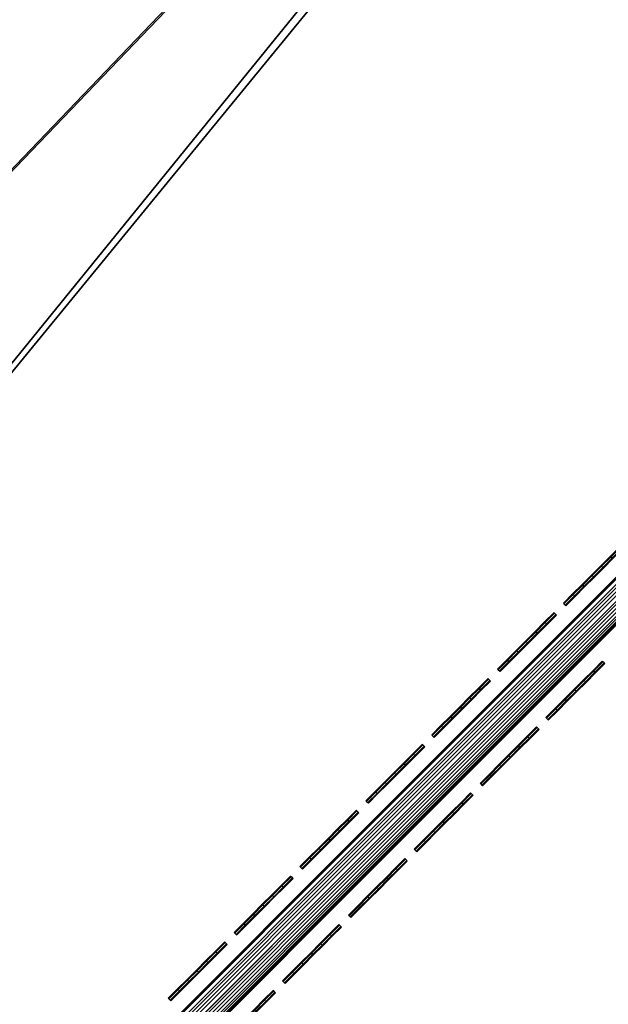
# Model space of a CAD drawing. Header units: inches. Extents: x 0 to 63.6, y -63.6 to 0.
# Tile 442 of 475: x 39.7 to 41.4, y -23.4 to -20.5. Entities that reach past the tile are written whole.
import ezdxf

# ---------------------------------------------------------------- set-up
doc = ezdxf.new("R2010")
doc.units = ezdxf.units.IN
doc.header["$LTSCALE"] = 0.03937
doc.header["$MEASUREMENT"] = 0
for name, color, linetype in [('A-FURN-3-ST', 151, 'Continuous'), ('A-FURN-3-ST-SEAM', 250, 'Continuous'), ('A-FURN-3-STITCH', 15, 'Continuous')]:
    doc.layers.add(name, color=color, linetype=linetype)

msp = doc.modelspace()

# ---------------------------------------------------------------- meshes
at = {"layer": 'A-FURN-3-ST'}
mesh = msp.add_polyface(dxfattribs=at)
corners = [(47.2494, -22.6677, 18), (45.7647, -21.0157, 18), (30.2851, -35.8696, 18), (29.0547, -34.5849, 18), (44.2222, -19.4174, 18), (42.6239, -17.875, 18), (27.77, -33.3546, 18), (40.9719, -16.3902, 18), (26.4332, -32.181, 18), (39.2682, -14.9651, 18), (25.0468, -31.0664, 18), (37.515, -13.6013, 18), (23.6135, -30.0129, 18), (35.7144, -12.3007, 18), (22.136, -29.0223, 18), (33.8688, -11.0648, 18), (42.5956, -16.3574, 5.5), (41.6674, -15.5877, 5.3087), (40.9281, -14.9068, 5.5), (39.9347, -14.1383, 5.3087), (39.2112, -13.515, 5.5), (38.1515, -12.7513, 5.3087), (37.447, -12.1836, 5.5), (41.5964, -15.6696, 5.1464), (39.8666, -14.2227, 5.1464), (38.0865, -12.8381, 5.1464), (36.0566, -11.8078, 5), (37.9893, -12.9679, 5.0381), (37.8745, -13.121, 5), (39.7648, -14.3489, 5.0381), (39.6447, -14.4979, 5), (41.4902, -15.7922, 5.0381), (41.3648, -15.9368, 5), (42.5956, -16.3574, 16.9), (40.9281, -14.9068, 16.9), (39.2112, -13.515, 16.9), (37.447, -12.1836, 16.9), (42.8179, -17.6666, 17.9625), (41.1584, -16.1751, 17.9625), (39.4469, -14.7434, 17.9625), (37.6857, -13.3735, 17.9625), (41.6678, -15.5873, 17.1847), (39.9351, -14.1379, 17.1847), (39.8661, -14.2234, 17.45), (41.5959, -15.6704, 17.45), (39.7564, -14.3596, 17.6778), (41.4814, -15.8025, 17.6778), (39.6134, -14.5369, 17.8526), (41.3322, -15.9746, 17.8526), (38.1519, -12.7509, 17.1847), (38.0861, -12.8389, 17.45), (37.9813, -12.9788, 17.6778), (37.8447, -13.1611, 17.8526), (36.0283, -11.8491, 17.8526), (35.8769, -12.0669, 17.9625), (49.1417, -23.9949, 5), (28.6305, -35.0091, 5), (47.7028, -22.2748, 5), (46.2038, -20.6068, 5), (44.6464, -18.9932, 5), (43.0328, -17.4358, 5), (27.3646, -33.7969, 5), (26.0475, -32.6406, 5), (24.6816, -31.5424, 5), (23.2694, -30.5044, 5), (21.8136, -29.5284, 5), (34.1932, -10.5601, 5)]
mesh.append_faces([[corners[k] for k in face] for face in [(0, 1, 2), (3, 1, 4), (3, 4, 5), (3, 5, 6), (6, 5, 7), (6, 7, 8), (8, 7, 9), (8, 9, 10), (10, 9, 11), (12, 11, 13), (14, 13, 15), (16, 17, 18), (18, 17, 19), (18, 19, 20), (20, 19, 21), (20, 21, 22), (17, 23, 24, 19), (19, 24, 25, 21), (26, 27, 28), (28, 27, 29), (28, 29, 30), (30, 29, 31), (30, 31, 32), (23, 31, 29, 24), (24, 29, 27, 25), (33, 18, 34), (34, 18, 20), (34, 20, 35), (35, 20, 22), (35, 22, 36), (7, 37, 38), (7, 38, 9), (9, 38, 39), (9, 39, 11), (11, 39, 40), (11, 40, 13), (33, 34, 41), (41, 34, 42), (41, 42, 43, 44), (44, 43, 45, 46), (46, 45, 47, 48), (48, 47, 39, 38), (34, 35, 42), (42, 35, 49), (42, 49, 50, 43), (43, 50, 51, 45), (45, 51, 52, 47), (47, 52, 40, 39), (35, 36, 49), (52, 53, 54, 40), (55, 56, 57), (57, 56, 58), (58, 56, 59), (59, 56, 60), (60, 61, 32), (32, 61, 62), (32, 62, 30), (30, 62, 63), (30, 63, 28), (28, 64, 26), (26, 65, 66)]])
mesh = msp.add_polyface(dxfattribs=at)
corners = [(48.7328, -22.7115, 5.5), (48.0519, -21.9722, 5.3087), (47.2822, -21.044, 5.5), (46.5418, -20.292, 5.3087), (45.7746, -19.4278, 5.5), (44.9731, -18.6665, 5.3087), (44.2118, -17.865, 5.5), (43.3476, -17.0978, 5.3087), (42.5956, -16.3574, 5.5), (41.6674, -15.5877, 5.3087), (47.97, -22.0432, 5.1464), (46.4625, -20.3659, 5.1464), (44.8964, -18.7432, 5.1464), (43.2737, -17.1771, 5.1464), (41.5964, -15.6696, 5.1464), (41.3648, -15.9368, 5), (41.4902, -15.7922, 5.0381), (43.1632, -17.2958, 5.0381), (43.0328, -17.4358, 5), (44.7817, -18.8579, 5.0381), (44.6464, -18.9932, 5), (46.2038, -20.6068, 5), (46.3438, -20.4764, 5.0381), (47.7028, -22.2748, 5), (47.8474, -22.1494, 5.0381), (48.7328, -22.7115, 16.9), (47.2822, -21.044, 16.9), (45.7746, -19.4278, 16.9), (44.2118, -17.865, 16.9), (42.5956, -16.3574, 16.9), (40.9281, -14.9068, 5.5), (47.2494, -22.6677, 18), (45.973, -20.8217, 17.9625), (45.7647, -21.0157, 18), (44.4235, -19.2161, 17.9625), (44.2222, -19.4174, 18), (42.6239, -17.875, 18), (42.8179, -17.6666, 17.9625), (40.9719, -16.3902, 18), (48.0523, -21.9718, 17.1847), (46.5423, -20.2916, 17.1847), (46.4618, -20.3665, 17.45), (47.9693, -22.0438, 17.45), (46.3339, -20.4856, 17.6778), (47.8371, -22.1582, 17.6778), (46.1672, -20.6409, 17.8526), (47.665, -22.3075, 17.8526), (47.4645, -22.4812, 17.9625), (44.9735, -18.6661, 17.1847), (44.8958, -18.7438, 17.45), (44.7722, -18.8674, 17.6778), (44.6111, -19.0285, 17.8526), (43.348, -17.0973, 17.1847), (43.2731, -17.1778, 17.45), (43.154, -17.3057, 17.6778), (42.9987, -17.4724, 17.8526), (41.6678, -15.5873, 17.1847), (41.5959, -15.6704, 17.45), (41.4814, -15.8025, 17.6778), (41.3322, -15.9746, 17.8526), (41.1584, -16.1751, 17.9625)]
mesh.append_faces([[corners[k] for k in face] for face in [(0, 1, 2), (2, 1, 3), (2, 3, 4), (4, 3, 5), (4, 5, 6), (6, 5, 7), (6, 7, 8), (8, 7, 9), (1, 10, 11, 3), (3, 11, 12, 5), (5, 12, 13, 7), (7, 13, 14, 9), (15, 16, 17), (15, 17, 18), (18, 17, 19), (18, 19, 20), (20, 19, 21), (21, 19, 22), (21, 22, 23), (23, 22, 24), (10, 24, 22, 11), (11, 22, 19, 12), (12, 19, 17, 13), (13, 17, 16, 14), (25, 2, 26), (26, 2, 4), (26, 4, 27), (27, 4, 6), (27, 6, 28), (28, 6, 8), (28, 8, 29), (29, 8, 30), (31, 32, 33), (33, 32, 34), (33, 34, 35), (35, 34, 36), (36, 34, 37), (36, 37, 38), (25, 26, 39), (39, 26, 40), (39, 40, 41, 42), (42, 41, 43, 44), (44, 43, 45, 46), (46, 45, 32, 47), (26, 27, 40), (40, 27, 48), (40, 48, 49, 41), (41, 49, 50, 43), (43, 50, 51, 45), (45, 51, 34, 32), (27, 28, 48), (48, 28, 52), (48, 52, 53, 49), (49, 53, 54, 50), (50, 54, 55, 51), (51, 55, 37, 34), (28, 29, 52), (52, 29, 56), (52, 56, 57, 53), (53, 57, 58, 54), (54, 58, 59, 55), (55, 59, 60, 37)]])
mesh = msp.add_polyface(dxfattribs=at)
corners = [(34.1112, -41.826, 5), (33.95, -41.9291, 5.0381), (33.1353, -40.3702, 5), (32.9787, -40.4802, 5.0381), (32.0972, -38.9581, 5), (31.9455, -39.0747, 5.0381), (30.999, -37.5921, 5), (30.8525, -37.7152, 5.0381), (29.8427, -36.275, 5), (30.101, -37.3129, 5.5), (30.6453, -37.8893, 5.3087), (31.243, -38.6788, 5.5), (31.731, -39.2396, 5.3087), (32.323, -40.0941, 5.5), (32.7572, -40.6357, 5.3087), (33.339, -41.5562, 5.5), (33.7221, -42.0749, 5.3087), (33.8134, -42.0165, 5.1464), (32.8459, -40.5734, 5.1464), (31.8169, -39.1736, 5.1464), (30.7283, -37.8196, 5.1464), (34.2889, -43.062, 16.9), (33.339, -41.5562, 16.9), (32.323, -40.0941, 16.9), (31.243, -38.6788, 16.9), (30.101, -37.3129, 16.9), (34.3774, -41.657, 17.9625), (34.6173, -41.5036, 18), (33.3937, -40.1897, 17.9625), (33.6267, -40.0261, 18), (32.3475, -38.7663, 17.9625), (32.5732, -38.5928, 18), (31.2406, -37.3896, 17.9625), (31.4586, -37.2064, 18), (30.0752, -36.062, 17.9625), (30.2851, -35.8696, 18), (29.8797, -36.2413, 17.8526), (31.0375, -37.5603, 17.8526), (32.1372, -38.9281, 17.8526), (33.1766, -40.3422, 17.8526), (34.1539, -41.7999, 17.8526), (29.7118, -36.3953, 17.6778), (30.8631, -37.7068, 17.6778), (31.9566, -39.0669, 17.6778), (32.9902, -40.4731, 17.6778), (33.962, -41.9227, 17.6778), (30.6451, -37.89, 17.1847), (31.7309, -39.2405, 17.1847), (32.7572, -40.6367, 17.1847), (33.7221, -42.076, 17.1847), (33.8147, -42.0168, 17.45), (32.8471, -40.5736, 17.45), (31.818, -39.1735, 17.45), (30.7293, -37.8193, 17.45), (56.8407, -37.5564, 18), (45.7647, -21.0157, 18), (29.0547, -34.5849, 18), (58.2854, -39.3617, 5), (57.3865, -37.3071, 5), (56.4152, -35.2858, 5), (28.6305, -35.0091, 5), (43.0328, -17.4358, 5), (27.3646, -33.7969, 5)]
mesh.append_faces([[corners[k] for k in face] for face in [(0, 1, 2), (2, 1, 3), (2, 3, 4), (4, 3, 5), (4, 5, 6), (6, 5, 7), (6, 7, 8), (9, 10, 11), (11, 10, 12), (11, 12, 13), (13, 12, 14), (13, 14, 15), (15, 14, 16), (17, 16, 14, 18), (18, 14, 12, 19), (19, 12, 10, 20), (1, 17, 18, 3), (3, 18, 19, 5), (5, 19, 20, 7), (15, 21, 22), (15, 22, 13), (13, 22, 23), (13, 23, 11), (11, 23, 24), (11, 24, 9), (9, 24, 25), (26, 27, 28), (28, 27, 29), (28, 29, 30), (30, 29, 31), (30, 31, 32), (32, 31, 33), (32, 33, 34), (34, 33, 35), (34, 36, 37, 32), (32, 37, 38, 30), (30, 38, 39, 28), (28, 39, 40, 26), (36, 41, 42, 37), (37, 42, 43, 38), (38, 43, 44, 39), (39, 44, 45, 40), (46, 25, 24), (46, 24, 47), (47, 24, 23), (47, 23, 48), (48, 23, 22), (48, 22, 49), (50, 45, 44, 51), (51, 44, 43, 52), (52, 43, 42, 53), (49, 50, 51, 48), (48, 51, 52, 47), (47, 52, 53, 46), (31, 54, 33), (33, 54, 35), (35, 55, 56), (57, 4, 6), (58, 6, 8), (59, 8, 60), (61, 60, 62)]])
mesh = msp.add_polyface(dxfattribs=at)
corners = [(30.2851, -35.8696, 18), (48.6745, -24.3714, 18), (47.2494, -22.6677, 18), (52.7253, -28.0019, 5.5), (53.468, -29.1964, 5.3087), (52.2111, -27.3193, 5.3087), (51.456, -26.1926, 5.5), (50.8883, -25.4881, 5.3087), (50.1247, -24.4284, 5.5), (49.5013, -23.705, 5.3087), (48.7328, -22.7115, 5.5), (48.0519, -21.9722, 5.3087), (53.3768, -29.2551, 5.1464), (52.1221, -27.3812, 5.1464), (50.8015, -25.5531, 5.1464), (49.4169, -23.773, 5.1464), (47.97, -22.0432, 5.1464), (47.7028, -22.2748, 5), (47.8474, -22.1494, 5.0381), (49.1417, -23.9949, 5), (49.2907, -23.8748, 5.0381), (50.5186, -25.7651, 5), (50.6717, -25.6503, 5.0381), (51.8318, -27.583, 5), (51.9889, -27.4738, 5.0381), (53.0795, -29.4464, 5), (53.2404, -29.3429, 5.0381), (52.7253, -28.0019, 16.9), (51.456, -26.1926, 16.9), (50.1247, -24.4284, 16.9), (48.7328, -22.7115, 16.9), (47.2822, -21.044, 5.5), (52.5748, -29.7708, 18), (51.5727, -27.7627, 17.9625), (51.3389, -27.9252, 18), (50.2661, -25.9539, 17.9625), (50.0383, -26.1246, 18), (48.8962, -24.1927, 17.9625), (47.4645, -22.4812, 17.9625), (45.973, -20.8217, 17.9625), (53.4684, -29.196, 17.1847), (52.2115, -27.319, 17.1847), (52.1212, -27.3816, 17.45), (53.3759, -29.2554, 17.45), (51.9776, -27.4813, 17.6778), (53.2289, -29.35, 17.6778), (51.7906, -27.6113, 17.8526), (53.0373, -29.4732, 17.8526), (50.8887, -25.4877, 17.1847), (50.8007, -25.5535, 17.45), (50.6608, -25.6583, 17.6778), (50.4785, -25.7949, 17.8526), (49.5017, -23.7046, 17.1847), (49.4162, -23.7735, 17.45), (49.2801, -23.8832, 17.6778), (49.1027, -24.0262, 17.8526), (48.0523, -21.9718, 17.1847), (47.9693, -22.0438, 17.45), (47.8371, -22.1582, 17.6778), (47.665, -22.3075, 17.8526), (28.6305, -35.0091, 5)]
mesh.append_faces([[corners[k] for k in face] for face in [(0, 1, 2), (3, 4, 5), (3, 5, 6), (6, 5, 7), (6, 7, 8), (8, 7, 9), (8, 9, 10), (10, 9, 11), (4, 12, 13, 5), (5, 13, 14, 7), (7, 14, 15, 9), (9, 15, 16, 11), (17, 18, 19), (19, 18, 20), (19, 20, 21), (21, 20, 22), (21, 22, 23), (23, 22, 24), (23, 24, 25), (12, 26, 24, 13), (13, 24, 22, 14), (14, 22, 20, 15), (15, 20, 18, 16), (27, 3, 6), (27, 6, 28), (28, 6, 8), (28, 8, 29), (29, 8, 10), (29, 10, 30), (30, 10, 31), (32, 33, 34), (34, 33, 35), (34, 35, 36), (36, 35, 37), (36, 37, 1), (1, 37, 38), (1, 38, 2), (2, 38, 39), (40, 27, 41), (40, 41, 42, 43), (43, 42, 44, 45), (45, 44, 46, 47), (27, 28, 41), (41, 28, 48), (41, 48, 49, 42), (42, 49, 50, 44), (44, 50, 51, 46), (46, 51, 35, 33), (28, 29, 48), (48, 29, 52), (48, 52, 53, 49), (49, 53, 54, 50), (50, 54, 55, 51), (51, 55, 37, 35), (29, 30, 52), (52, 30, 56), (52, 56, 57, 53), (53, 57, 58, 54), (54, 58, 59, 55), (55, 59, 38, 37), (21, 60, 19)]])
at = {"layer": 'A-FURN-3-ST-SEAM'}
mesh = msp.add_polyface(dxfattribs=at)
corners = [(41.1766, -15.5596, 17.7208), (39.7587, -14.3567, 17.7271), (39.928, -14.5177, 17.7208), (38.6547, -13.5095, 17.7208), (38.6458, -13.5211, 17.7078), (39.9188, -14.5291, 17.7078), (38.6406, -13.5279, 17.6902), (39.9134, -14.5357, 17.6902), (39.7318, -14.3901, 17.6706), (37.9579, -13.0101, 17.6706), (37.3446, -12.5547, 17.6902), (37.9835, -12.9759, 17.7271), (37.3582, -12.5359, 17.7208), (41.1616, -15.5773, 17.6902), (37.3496, -12.5477, 17.7078), (39.9565, -14.4826, 17.7234), (38.6823, -13.4737, 17.7234), (39.9672, -14.4694, 17.7112), (38.6927, -13.4602, 17.7112), (39.9738, -14.4612, 17.6931), (38.6991, -13.4518, 17.6931), (39.9752, -14.4595, 17.6723), (38.7004, -13.4501, 17.6723), (39.9711, -14.4645, 17.6524), (38.6964, -13.4553, 17.6524), (39.9614, -14.4766, 17.636), (38.6871, -13.4675, 17.636), (39.7671, -14.3463, 17.628), (37.9916, -12.9651, 17.628), (37.3894, -12.4931, 17.636), (37.3948, -12.4856, 17.7112), (37.3848, -12.4994, 17.7234), (41.1651, -15.5733, 17.6522), (39.9168, -14.5316, 17.6522), (38.6439, -13.5237, 17.6522), (38.6517, -13.5135, 17.6377), (39.9249, -14.5216, 17.6377), (38.6624, -13.4996, 17.6292), (39.9359, -14.508, 17.6292), (37.3656, -12.5258, 17.6292), (37.3477, -12.5504, 17.6522), (37.3553, -12.5399, 17.6377), (0.1, -23.2476, 17.6073), (0.0965, -23.2354, 17.595), (0.1, -23.0877, 17.7369), (0.1, -22.7229, 17.8831), (0.0965, -22.7199, 17.866), (0.1, -22.5408, 17.9), (0.0965, -22.5408, 17.8826), (0.1, -15.3906, 17.9), (0.0965, -15.3906, 17.8826), (0.1, -8.2403, 17.9)]
mesh.append_faces([[corners[k] for k in face] for face in [(0, 1, 2), (2, 1, 3), (2, 3, 4, 5), (5, 4, 6, 7), (7, 6, 8), (8, 6, 9), (9, 6, 10), (11, 12, 3), (11, 3, 1), (7, 8, 13), (4, 3, 12, 14), (6, 4, 14, 10), (1, 15, 16), (16, 15, 17, 18), (18, 17, 19, 20), (20, 19, 21, 22), (22, 21, 23, 24), (24, 23, 25, 26), (26, 25, 27), (27, 28, 26), (26, 28, 29), (18, 30, 31, 16), (16, 31, 11), (11, 1, 16), (32, 8, 33), (33, 8, 34), (33, 34, 35, 36), (36, 35, 37, 38), (38, 37, 27), (27, 37, 28), (28, 37, 39), (9, 40, 34), (9, 34, 8), (35, 34, 40, 41), (37, 35, 41, 39), (42, 43, 44), (45, 46, 47), (47, 48, 49), (49, 50, 51)]])
mesh = msp.add_polyface(dxfattribs=at)
corners = [(39.2086, -24.5017, 18), (31.1875, -32.5229, 18), (39.2062, -24.4993, 17.9826), (31.1848, -32.5202, 17.9809), (39.1995, -24.4927, 17.9675), (31.1771, -32.5125, 17.9646), (39.1898, -24.4829, 17.9563), (31.1656, -32.501, 17.9538), (39.178, -24.4711, 17.9505), (31.1521, -32.4875, 17.95), (39.1655, -24.4586, 17.9515), (31.1386, -32.4739, 17.9538), (39.154, -24.4472, 17.9588), (31.1271, -32.4625, 17.9647), (39.1392, -24.4323, 17.9868), (39.1415, -24.4346, 18.0217), (31.1271, -32.4625, 18.0354), (39.1489, -24.442, 18.0362), (31.1386, -32.474, 18.0462), (39.1594, -24.4525, 18.0459), (31.1521, -32.4875, 18.05), (39.1842, -24.4773, 18.0472), (31.1656, -32.501, 18.0462), (39.1953, -24.4885, 18.039), (31.1771, -32.5125, 18.0354), (39.2036, -24.4967, 18.0255), (31.1848, -32.5202, 18.0191), (41.7366, -21.9737, 18), (44.2596, -19.4407, 18.0255), (41.7316, -21.9687, 18.0255), (41.7233, -21.9605, 18.039), (41.7122, -21.9493, 18.0472), (41.6695, -21.9066, 18.0217), (41.6661, -21.9032, 18.0045), (39.1381, -24.4312, 18.0045), (41.6672, -21.9043, 17.9868), (41.706, -21.9431, 17.9505), (41.7178, -21.9549, 17.9563), (41.7275, -21.9647, 17.9675), (41.7342, -21.9713, 17.9826), (44.2646, -19.4457, 18), (41.6874, -21.9245, 18.0459), (41.6769, -21.914, 18.0362), (41.682, -21.9192, 17.9588), (41.6935, -21.9306, 17.9515), (44.2555, -19.4366, 17.9675), (44.2622, -19.4433, 17.9826)]
mesh.append_faces([[corners[k] for k in face] for face in [(0, 1, 2), (2, 3, 4), (4, 5, 6), (6, 7, 8), (8, 9, 10), (10, 11, 12), (12, 13, 14), (15, 16, 17), (17, 18, 19), (19, 20, 21), (21, 22, 23), (23, 24, 25), (25, 26, 0), (27, 28, 29), (27, 29, 0), (0, 29, 25), (29, 30, 23, 25), (30, 31, 21, 23), (32, 33, 34, 15), (33, 35, 14, 34), (36, 37, 6, 8), (37, 38, 4, 6), (39, 40, 27), (39, 27, 2), (2, 27, 0), (19, 21, 31, 41), (32, 15, 17, 42), (42, 17, 19, 41), (12, 14, 35, 43), (36, 8, 10, 44), (44, 10, 12, 43), (39, 2, 4, 38), (45, 46, 39, 38)]])
at = {"layer": 'A-FURN-3-STITCH'}
mesh = msp.add_polymesh((7, 4), dxfattribs=at)
for k, corner in enumerate([(41.4489, -22.0575, 18.0001), (41.447, -22.0557, 18), (41.4433, -22.052, 18), (41.4415, -22.0501, 18.0001), (41.4218, -22.0846, 18.0077), (41.4199, -22.0828, 18.0122), (41.4162, -22.0791, 18.0122), (41.4144, -22.0773, 18.0077), (41.3943, -22.1121, 18.0123), (41.3925, -22.1102, 18.0168), (41.3888, -22.1066, 18.0168), (41.3869, -22.1047, 18.0123), (41.3667, -22.1397, 18.0138), (41.3648, -22.1379, 18.0183), (41.3611, -22.1342, 18.0183), (41.3593, -22.1324, 18.0138), (41.339, -22.1673, 18.0123), (41.3372, -22.1655, 18.0168), (41.3335, -22.1618, 18.0168), (41.3317, -22.16, 18.0123), (41.3116, -22.1948, 18.0077), (41.3097, -22.193, 18.0122), (41.3061, -22.1893, 18.0122), (41.3042, -22.1874, 18.0077), (41.2845, -22.2219, 18.0001), (41.2826, -22.2201, 18.0001), (41.2789, -22.2164, 18.0001), (41.2771, -22.2146, 18.0001)]):
    mesh.set_mesh_vertex(divmod(k, 4), corner)
mesh = msp.add_polymesh((7, 4), dxfattribs=at)
for k, corner in enumerate([(41.2569, -22.2495, 18.0001), (41.255, -22.2477, 18), (41.2513, -22.244, 18), (41.2495, -22.2422, 18.0001), (41.2298, -22.2766, 18.0077), (41.2279, -22.2748, 18.0122), (41.2242, -22.2711, 18.0122), (41.2224, -22.2693, 18.0077), (41.2023, -22.3041, 18.0123), (41.2005, -22.3022, 18.0168), (41.1968, -22.2986, 18.0168), (41.1949, -22.2967, 18.0123), (41.1747, -22.3317, 18.0138), (41.1728, -22.3299, 18.0183), (41.1691, -22.3262, 18.0183), (41.1673, -22.3244, 18.0138), (41.147, -22.3593, 18.0123), (41.1452, -22.3575, 18.0168), (41.1415, -22.3538, 18.0168), (41.1397, -22.352, 18.0123), (41.1196, -22.3868, 18.0077), (41.1177, -22.385, 18.0122), (41.1141, -22.3813, 18.0122), (41.1122, -22.3794, 18.0077), (41.0925, -22.4139, 18.0001), (41.0906, -22.4121, 18.0001), (41.0869, -22.4084, 18.0001), (41.0851, -22.4066, 18.0001)]):
    mesh.set_mesh_vertex(divmod(k, 4), corner)
mesh = msp.add_polymesh((7, 4), dxfattribs=at)
for k, corner in enumerate([(41.3981, -22.3907, 18.0001), (41.3962, -22.3889, 18), (41.3925, -22.3852, 18), (41.3907, -22.3833, 18.0001), (41.3709, -22.4178, 18.0077), (41.3691, -22.416, 18.0122), (41.3654, -22.4123, 18.0122), (41.3636, -22.4105, 18.0077), (41.3435, -22.4453, 18.0123), (41.3416, -22.4434, 18.0168), (41.338, -22.4398, 18.0168), (41.3361, -22.4379, 18.0123), (41.3159, -22.4729, 18.0138), (41.314, -22.4711, 18.0183), (41.3103, -22.4674, 18.0183), (41.3085, -22.4655, 18.0138), (41.2882, -22.5005, 18.0123), (41.2864, -22.4987, 18.0168), (41.2827, -22.495, 18.0168), (41.2809, -22.4932, 18.0123), (41.2608, -22.528, 18.0077), (41.2589, -22.5262, 18.0122), (41.2553, -22.5225, 18.0122), (41.2534, -22.5206, 18.0077), (41.2337, -22.5551, 18.0001), (41.2318, -22.5533, 18.0001), (41.2281, -22.5496, 18.0001), (41.2263, -22.5478, 18.0001)]):
    mesh.set_mesh_vertex(divmod(k, 4), corner)
mesh = msp.add_polymesh((7, 4), dxfattribs=at)
for k, corner in enumerate([(41.0649, -22.4415, 18.0001), (41.063, -22.4397, 18), (41.0593, -22.436, 18), (41.0575, -22.4342, 18.0001), (41.0378, -22.4686, 18.0077), (41.0359, -22.4668, 18.0122), (41.0322, -22.4631, 18.0122), (41.0304, -22.4613, 18.0077), (41.0103, -22.4961, 18.0123), (41.0085, -22.4943, 18.0168), (41.0048, -22.4906, 18.0168), (41.0029, -22.4887, 18.0123), (40.9827, -22.5237, 18.0138), (40.9808, -22.5219, 18.0183), (40.9771, -22.5182, 18.0183), (40.9753, -22.5164, 18.0138), (40.955, -22.5513, 18.0123), (40.9532, -22.5495, 18.0168), (40.9495, -22.5458, 18.0168), (40.9477, -22.544, 18.0123), (40.9276, -22.5788, 18.0077), (40.9257, -22.577, 18.0122), (40.9221, -22.5733, 18.0122), (40.9202, -22.5714, 18.0077), (40.9005, -22.6059, 18.0001), (40.8986, -22.6041, 18.0001), (40.8949, -22.6004, 18.0001), (40.8931, -22.5986, 18.0001)]):
    mesh.set_mesh_vertex(divmod(k, 4), corner)
mesh = msp.add_polymesh((7, 4), dxfattribs=at)
for k, corner in enumerate([(41.2061, -22.5827, 18.0001), (41.2042, -22.5809, 18), (41.2005, -22.5772, 18), (41.1987, -22.5753, 18.0001), (41.1789, -22.6098, 18.0077), (41.1771, -22.608, 18.0122), (41.1734, -22.6043, 18.0122), (41.1716, -22.6025, 18.0077), (41.1515, -22.6373, 18.0123), (41.1496, -22.6354, 18.0168), (41.146, -22.6318, 18.0168), (41.1441, -22.6299, 18.0123), (41.1239, -22.6649, 18.0138), (41.122, -22.6631, 18.0183), (41.1183, -22.6594, 18.0183), (41.1165, -22.6575, 18.0138), (41.0962, -22.6925, 18.0123), (41.0944, -22.6907, 18.0168), (41.0907, -22.687, 18.0168), (41.0889, -22.6852, 18.0123), (41.0688, -22.72, 18.0077), (41.0669, -22.7182, 18.0122), (41.0633, -22.7145, 18.0122), (41.0614, -22.7126, 18.0077), (41.0417, -22.7471, 18.0001), (41.0398, -22.7453, 18.0001), (41.0361, -22.7416, 18.0001), (41.0343, -22.7398, 18.0001)]):
    mesh.set_mesh_vertex(divmod(k, 4), corner)
mesh = msp.add_polymesh((7, 4), dxfattribs=at)
for k, corner in enumerate([(40.8729, -22.6335, 18.0001), (40.871, -22.6317, 18), (40.8673, -22.628, 18), (40.8655, -22.6262, 18.0001), (40.8458, -22.6606, 18.0077), (40.8439, -22.6588, 18.0122), (40.8402, -22.6551, 18.0122), (40.8384, -22.6533, 18.0077), (40.8183, -22.6881, 18.0123), (40.8165, -22.6863, 18.0168), (40.8128, -22.6826, 18.0168), (40.8109, -22.6807, 18.0123), (40.7907, -22.7157, 18.0138), (40.7888, -22.7139, 18.0183), (40.7851, -22.7102, 18.0183), (40.7833, -22.7084, 18.0138), (40.763, -22.7433, 18.0123), (40.7612, -22.7415, 18.0168), (40.7575, -22.7378, 18.0168), (40.7557, -22.736, 18.0123), (40.7356, -22.7708, 18.0077), (40.7337, -22.769, 18.0122), (40.7301, -22.7653, 18.0122), (40.7282, -22.7634, 18.0077), (40.7085, -22.7979, 18.0001), (40.7066, -22.7961, 18.0001), (40.7029, -22.7924, 18.0001), (40.7011, -22.7906, 18.0001)]):
    mesh.set_mesh_vertex(divmod(k, 4), corner)
mesh = msp.add_polymesh((7, 4), dxfattribs=at)
for k, corner in enumerate([(41.0141, -22.7747, 18.0001), (41.0122, -22.7729, 18), (41.0085, -22.7692, 18), (41.0067, -22.7673, 18.0001), (40.9869, -22.8018, 18.0077), (40.9851, -22.8, 18.0122), (40.9814, -22.7963, 18.0122), (40.9796, -22.7945, 18.0077), (40.9595, -22.8293, 18.0123), (40.9576, -22.8274, 18.0168), (40.954, -22.8238, 18.0168), (40.9521, -22.8219, 18.0123), (40.9319, -22.8569, 18.0138), (40.93, -22.8551, 18.0183), (40.9263, -22.8514, 18.0183), (40.9245, -22.8495, 18.0138), (40.9042, -22.8845, 18.0123), (40.9024, -22.8827, 18.0168), (40.8987, -22.879, 18.0168), (40.8969, -22.8772, 18.0123), (40.8768, -22.912, 18.0077), (40.8749, -22.9102, 18.0122), (40.8713, -22.9065, 18.0122), (40.8694, -22.9046, 18.0077), (40.8497, -22.9391, 18.0001), (40.8478, -22.9373, 18.0001), (40.8441, -22.9336, 18.0001), (40.8423, -22.9318, 18.0001)]):
    mesh.set_mesh_vertex(divmod(k, 4), corner)
mesh = msp.add_polymesh((7, 4), dxfattribs=at)
for k, corner in enumerate([(40.6809, -22.8255, 18.0001), (40.679, -22.8237, 18), (40.6753, -22.82, 18), (40.6735, -22.8182, 18.0001), (40.6538, -22.8526, 18.0077), (40.6519, -22.8508, 18.0122), (40.6482, -22.8471, 18.0122), (40.6464, -22.8453, 18.0077), (40.6263, -22.8801, 18.0123), (40.6245, -22.8783, 18.0168), (40.6208, -22.8746, 18.0168), (40.6189, -22.8727, 18.0123), (40.5987, -22.9077, 18.0138), (40.5968, -22.9059, 18.0183), (40.5931, -22.9022, 18.0183), (40.5913, -22.9004, 18.0138), (40.571, -22.9353, 18.0123), (40.5692, -22.9335, 18.0168), (40.5655, -22.9298, 18.0168), (40.5637, -22.928, 18.0123), (40.5436, -22.9628, 18.0077), (40.5417, -22.961, 18.0122), (40.5381, -22.9573, 18.0122), (40.5362, -22.9554, 18.0077), (40.5165, -22.9899, 18.0001), (40.5146, -22.9881, 18.0001), (40.5109, -22.9844, 18.0001), (40.5091, -22.9826, 18.0001)]):
    mesh.set_mesh_vertex(divmod(k, 4), corner)
mesh = msp.add_polymesh((7, 4), dxfattribs=at)
for k, corner in enumerate([(40.8221, -22.9667, 18.0001), (40.8202, -22.9649, 18), (40.8165, -22.9612, 18), (40.8147, -22.9593, 18.0001), (40.7949, -22.9938, 18.0077), (40.7931, -22.992, 18.0122), (40.7894, -22.9883, 18.0122), (40.7876, -22.9865, 18.0077), (40.7675, -23.0213, 18.0123), (40.7656, -23.0194, 18.0168), (40.762, -23.0158, 18.0168), (40.7601, -23.0139, 18.0123), (40.7399, -23.0489, 18.0138), (40.738, -23.0471, 18.0183), (40.7343, -23.0434, 18.0183), (40.7325, -23.0415, 18.0138), (40.7122, -23.0765, 18.0123), (40.7104, -23.0747, 18.0168), (40.7067, -23.071, 18.0168), (40.7049, -23.0692, 18.0123), (40.6848, -23.104, 18.0077), (40.6829, -23.1022, 18.0122), (40.6793, -23.0985, 18.0122), (40.6774, -23.0966, 18.0077), (40.6577, -23.1311, 18.0001), (40.6558, -23.1293, 18.0001), (40.6521, -23.1256, 18.0001), (40.6503, -23.1238, 18.0001)]):
    mesh.set_mesh_vertex(divmod(k, 4), corner)
mesh = msp.add_polymesh((7, 4), dxfattribs=at)
for k, corner in enumerate([(40.4889, -23.0175, 18.0001), (40.487, -23.0157, 18), (40.4833, -23.012, 18), (40.4815, -23.0102, 18.0001), (40.4618, -23.0446, 18.0077), (40.4599, -23.0428, 18.0122), (40.4562, -23.0391, 18.0122), (40.4544, -23.0373, 18.0077), (40.4343, -23.0721, 18.0123), (40.4325, -23.0703, 18.0168), (40.4288, -23.0666, 18.0168), (40.4269, -23.0647, 18.0123), (40.4067, -23.0997, 18.0138), (40.4048, -23.0979, 18.0183), (40.4011, -23.0942, 18.0183), (40.3993, -23.0924, 18.0138), (40.379, -23.1273, 18.0123), (40.3772, -23.1255, 18.0168), (40.3735, -23.1218, 18.0168), (40.3717, -23.12, 18.0123), (40.3516, -23.1548, 18.0077), (40.3497, -23.153, 18.0122), (40.3461, -23.1493, 18.0122), (40.3442, -23.1474, 18.0077), (40.3245, -23.1819, 18.0001), (40.3226, -23.1801, 18.0001), (40.3189, -23.1764, 18.0001), (40.3171, -23.1746, 18.0001)]):
    mesh.set_mesh_vertex(divmod(k, 4), corner)
mesh = msp.add_polymesh((7, 4), dxfattribs=at)
for k, corner in enumerate([(40.6301, -23.1587, 18.0001), (40.6282, -23.1569, 18), (40.6245, -23.1532, 18), (40.6227, -23.1513, 18.0001), (40.6029, -23.1858, 18.0077), (40.6011, -23.184, 18.0122), (40.5974, -23.1803, 18.0122), (40.5956, -23.1785, 18.0077), (40.5755, -23.2133, 18.0123), (40.5736, -23.2114, 18.0168), (40.57, -23.2078, 18.0168), (40.5681, -23.2059, 18.0123), (40.5479, -23.2409, 18.0138), (40.546, -23.2391, 18.0183), (40.5423, -23.2354, 18.0183), (40.5405, -23.2335, 18.0138), (40.5202, -23.2685, 18.0123), (40.5184, -23.2667, 18.0168), (40.5147, -23.263, 18.0168), (40.5129, -23.2612, 18.0123), (40.4928, -23.296, 18.0077), (40.4909, -23.2942, 18.0122), (40.4873, -23.2905, 18.0122), (40.4854, -23.2886, 18.0077), (40.4657, -23.3231, 18.0001), (40.4638, -23.3213, 18.0001), (40.4601, -23.3176, 18.0001), (40.4583, -23.3158, 18.0001)]):
    mesh.set_mesh_vertex(divmod(k, 4), corner)
mesh = msp.add_polymesh((7, 4), dxfattribs=at)
for k, corner in enumerate([(40.2969, -23.2095, 18.0001), (40.295, -23.2077, 18), (40.2913, -23.204, 18), (40.2895, -23.2022, 18.0001), (40.2698, -23.2366, 18.0077), (40.2679, -23.2348, 18.0122), (40.2642, -23.2311, 18.0122), (40.2624, -23.2293, 18.0077), (40.2423, -23.2641, 18.0123), (40.2405, -23.2623, 18.0168), (40.2368, -23.2586, 18.0168), (40.2349, -23.2567, 18.0123), (40.2147, -23.2917, 18.0138), (40.2128, -23.2899, 18.0183), (40.2091, -23.2862, 18.0183), (40.2073, -23.2844, 18.0138), (40.187, -23.3193, 18.0123), (40.1852, -23.3175, 18.0168), (40.1815, -23.3138, 18.0168), (40.1797, -23.312, 18.0123), (40.1596, -23.3468, 18.0077), (40.1577, -23.345, 18.0122), (40.1541, -23.3413, 18.0122), (40.1522, -23.3394, 18.0077), (40.1325, -23.3739, 18.0001), (40.1306, -23.3721, 18.0001), (40.1269, -23.3684, 18.0001), (40.1251, -23.3666, 18.0001)]):
    mesh.set_mesh_vertex(divmod(k, 4), corner)
mesh = msp.add_polymesh((7, 4), dxfattribs=at)
for k, corner in enumerate([(40.4381, -23.3507, 18.0001), (40.4362, -23.3489, 18), (40.4325, -23.3452, 18), (40.4307, -23.3433, 18.0001), (40.4109, -23.3778, 18.0077), (40.4091, -23.376, 18.0122), (40.4054, -23.3723, 18.0122), (40.4036, -23.3705, 18.0077), (40.3835, -23.4053, 18.0123), (40.3816, -23.4034, 18.0168), (40.378, -23.3998, 18.0168), (40.3761, -23.3979, 18.0123), (40.3559, -23.4329, 18.0138), (40.354, -23.4311, 18.0183), (40.3503, -23.4274, 18.0183), (40.3485, -23.4256, 18.0138), (40.3282, -23.4605, 18.0123), (40.3264, -23.4587, 18.0168), (40.3227, -23.455, 18.0168), (40.3209, -23.4532, 18.0123), (40.3008, -23.488, 18.0077), (40.2989, -23.4862, 18.0122), (40.2953, -23.4825, 18.0122), (40.2934, -23.4806, 18.0077), (40.2737, -23.5151, 18.0001), (40.2718, -23.5133, 18.0001), (40.2681, -23.5096, 18.0001), (40.2663, -23.5078, 18.0001)]):
    mesh.set_mesh_vertex(divmod(k, 4), corner)

doc.saveas('drawing.dxf')
